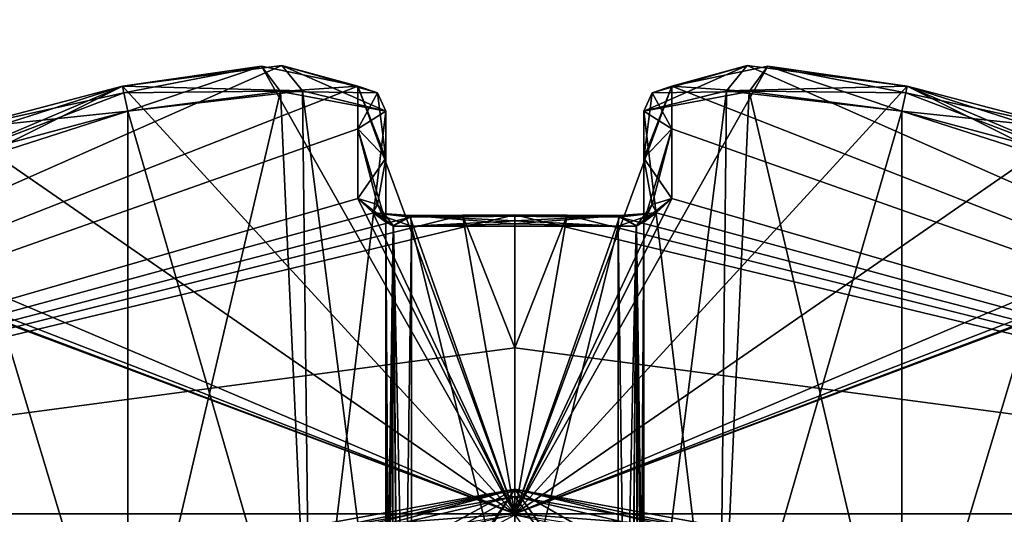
# Model space of a CAD drawing. Extents: x -200 to 200, y -433 to 356.
# Tile 370 of 656: x -1.92 to 1.9, y -237.6 to -235.68. Entities that reach past the tile are written whole.
import ezdxf

# ---------------------------------------------------------------- set-up
doc = ezdxf.new("R2010")
doc.units = 0
doc.header["$LTSCALE"] = 13.670324
for name, color, linetype in [('100', 7, 'CONTINUOUS'), ('101', 7, 'CONTINUOUS'), ('3998', 7, 'CONTINUOUS'), ('4003', 7, 'CONTINUOUS'), ('4006', 7, 'CONTINUOUS'), ('4007', 7, 'CONTINUOUS'), ('4008', 7, 'CONTINUOUS'), ('4010', 7, 'CONTINUOUS'), ('4011', 7, 'CONTINUOUS'), ('4012', 7, 'CONTINUOUS'), ('4013', 7, 'CONTINUOUS'), ('4014', 7, 'CONTINUOUS'), ('4015', 7, 'CONTINUOUS'), ('4016', 7, 'CONTINUOUS'), ('4017', 7, 'CONTINUOUS'), ('4018', 7, 'CONTINUOUS'), ('4019', 7, 'CONTINUOUS'), ('4020', 7, 'CONTINUOUS'), ('4021', 7, 'CONTINUOUS'), ('4022', 7, 'CONTINUOUS'), ('4023', 7, 'CONTINUOUS'), ('4024', 7, 'CONTINUOUS'), ('4025', 7, 'CONTINUOUS'), ('4026', 7, 'CONTINUOUS'), ('4028', 7, 'CONTINUOUS'), ('4030', 7, 'CONTINUOUS'), ('4032', 7, 'CONTINUOUS'), ('4038', 7, 'CONTINUOUS'), ('4039', 7, 'CONTINUOUS'), ('4042', 7, 'CONTINUOUS'), ('4043', 7, 'CONTINUOUS'), ('4044', 7, 'CONTINUOUS'), ('4045', 7, 'CONTINUOUS'), ('4046', 7, 'CONTINUOUS'), ('4047', 7, 'CONTINUOUS'), ('4048', 7, 'CONTINUOUS'), ('4052', 7, 'CONTINUOUS'), ('4053', 7, 'CONTINUOUS'), ('4054', 7, 'CONTINUOUS'), ('4055', 7, 'CONTINUOUS'), ('4056', 7, 'CONTINUOUS'), ('4057', 7, 'CONTINUOUS'), ('4058', 7, 'CONTINUOUS'), ('4059', 7, 'CONTINUOUS'), ('4060', 7, 'CONTINUOUS'), ('4064', 7, 'CONTINUOUS'), ('4065', 7, 'CONTINUOUS'), ('461', 7, 'CONTINUOUS'), ('462', 7, 'CONTINUOUS'), ('464', 7, 'CONTINUOUS'), ('465', 7, 'CONTINUOUS'), ('7', 7, 'CONTINUOUS'), ('82', 7, 'CONTINUOUS'), ('83', 7, 'CONTINUOUS'), ('955', 7, 'CONTINUOUS'), ('956', 7, 'CONTINUOUS')]:
    doc.layers.add(name, color=color, linetype=linetype)

msp = doc.modelspace()

# ---------------------------------------------------------------- linework, layer by layer
at = {"layer": '100', "color": 7, "linetype": 'CONTINUOUS'}
for points in [[(-13.499, -258.8569, 15.65), (-14.4997, -258.8521, 16.65), (0, -237.5, 16.65), (-13.499, -258.8569, 15.65)], [(-13.499, -258.8569, 15.65), (0, -237.5, 16.65), (0, -237.7929, 15.9429), (-13.499, -258.8569, 15.65)]]:
    msp.add_3dface(points, dxfattribs=at)
at = {"layer": '101', "color": 7, "linetype": 'CONTINUOUS'}
msp.add_3dface([(0, -237.5, 16.65), (9.8291, -243.1936, 16.65), (0, -237.7929, 15.9429), (0, -237.5, 16.65)], dxfattribs=at)
at = {"layer": '3998', "color": 7, "linetype": 'CONTINUOUS'}
for points in [[(0.9008, -235.8568, 49.5015), (0.6084, -235.9375, 50.171), (4.8333, -237.5962, 48.65), (0.9008, -235.8568, 49.5015)], [(1.521, -235.9375, 49.2584), (0.9008, -235.8568, 49.5015), (4.8333, -237.5962, 48.65), (1.521, -235.9375, 49.2584)], [(0.6084, -235.9375, 47.129), (0.9812, -235.8597, 47.8649), (0, -237.5962, 43.8167), (0.6084, -235.9375, 47.129)], [(0.9812, -235.8597, 47.8649), (1.521, -235.9375, 48.0416), (0, -237.5962, 43.8167), (0.9812, -235.8597, 47.8649)], [(0.6084, -236.373, 45.7733), (0.6084, -235.9375, 47.129), (0, -237.5962, 43.8167), (0.6084, -236.373, 45.7733)], [(1.521, -235.9375, 48.0416), (2.1559, -236.1047, 48.0418), (0, -237.5962, 43.8167), (1.521, -235.9375, 48.0416)], [(0.6083, -236.1032, 46.4989), (0.6084, -235.9375, 47.129), (0.6084, -236.373, 45.7733), (0.6083, -236.1032, 46.4989)], [(0.6084, -235.9375, 50.171), (0.6083, -236.1032, 50.8011), (4.8333, -237.5962, 48.65), (0.6084, -235.9375, 50.171)], [(2.8767, -236.373, 49.2584), (1.521, -235.9375, 49.2584), (4.8333, -237.5962, 48.65), (2.8767, -236.373, 49.2584)], [(2.1511, -236.1032, 49.2583), (1.521, -235.9375, 49.2584), (2.8767, -236.373, 49.2584), (2.1511, -236.1032, 49.2583)], [(2.1559, -236.1047, 48.0418), (2.8767, -236.373, 48.0416), (0, -237.5962, 43.8167), (2.1559, -236.1047, 48.0418)], [(0.6083, -236.1032, 50.8011), (0.6084, -236.373, 51.5267), (4.8333, -237.5962, 48.65), (0.6083, -236.1032, 50.8011)], [(0.5497, -236.428, 45.6385), (0.6084, -236.373, 45.7733), (0, -237.5962, 43.8167), (0.5497, -236.428, 45.6385)], [(2.8767, -236.373, 48.0416), (3.0135, -236.4288, 48.1024), (0, -237.5962, 43.8167), (2.8767, -236.373, 48.0416)], [(0.6084, -236.373, 51.5267), (0.5476, -236.4288, 51.6635), (4.8333, -237.5962, 48.65), (0.6084, -236.373, 51.5267)], [(0.4056, -236.4455, 45.578), (0.5497, -236.428, 45.6385), (0, -237.5962, 43.8167), (0.4056, -236.4455, 45.578)], [(3.0135, -236.4288, 48.1024), (3.072, -236.4455, 48.2444), (0, -237.5962, 43.8167), (3.0135, -236.4288, 48.1024)], [(0.5476, -236.4288, 51.6635), (0.4056, -236.4455, 51.722), (4.8333, -237.5962, 48.65), (0.5476, -236.4288, 51.6635)], [(0, -236.436, 45.5717), (0.203, -236.4384, 45.5732), (0, -236.9521, 44.6519), (0, -236.436, 45.5717)], [(3.072, -236.4455, 48.2444), (3.0784, -236.436, 48.65), (0, -237.5962, 43.8167), (3.072, -236.4455, 48.2444)], [(0, -237.5962, 43.8167), (3.0784, -236.436, 48.65), (4.8333, -237.5962, 48.65), (0, -237.5962, 43.8167)], [(4.8333, -237.5962, 48.65), (0, -236.436, 51.7283), (0, -236.9521, 52.6481), (4.8333, -237.5962, 48.65)], [(0.203, -236.4384, 51.7268), (0, -236.436, 51.7283), (4.8333, -237.5962, 48.65), (0.203, -236.4384, 51.7268)], [(0.203, -236.4384, 45.5732), (0.4056, -236.4455, 45.578), (0, -237.5962, 43.8167), (0.203, -236.4384, 45.5732)], [(0, -236.9521, 44.6519), (0.203, -236.4384, 45.5732), (0, -237.5962, 43.8167), (0, -236.9521, 44.6519)], [(0.4056, -236.4455, 51.722), (0.203, -236.4384, 51.7268), (4.8333, -237.5962, 48.65), (0.4056, -236.4455, 51.722)], [(0, -237.5962, 53.4833), (4.8333, -237.5962, 48.65), (0, -236.9521, 52.6481), (0, -237.5962, 53.4833)]]:
    msp.add_3dface(points, dxfattribs=at)
at = {"layer": '4003', "color": 7, "linetype": 'CONTINUOUS'}
for points in [[(-0.9028, -235.8568, 47.8003), (-0.6084, -235.9375, 47.129), (-4.8333, -237.5962, 48.65), (-0.9028, -235.8568, 47.8003)], [(-1.521, -235.9375, 48.0416), (-0.9028, -235.8568, 47.8003), (-4.8333, -237.5962, 48.65), (-1.521, -235.9375, 48.0416)], [(-1.521, -235.9375, 49.2584), (0, -237.5962, 53.4833), (-0.9812, -235.8597, 49.4351), (-1.521, -235.9375, 49.2584)], [(-0.9812, -235.8597, 49.4351), (0, -237.5962, 53.4833), (-0.6084, -235.9375, 50.171), (-0.9812, -235.8597, 49.4351)], [(-4.8333, -237.5962, 48.65), (-0.6084, -235.9375, 47.129), (-0.6083, -236.1032, 46.4989), (-4.8333, -237.5962, 48.65)], [(-2.8767, -236.373, 48.0416), (-1.521, -235.9375, 48.0416), (-4.8333, -237.5962, 48.65), (-2.8767, -236.373, 48.0416)], [(-2.1511, -236.1032, 48.0417), (-1.521, -235.9375, 48.0416), (-2.8767, -236.373, 48.0416), (-2.1511, -236.1032, 48.0417)], [(-2.1559, -236.1047, 49.2582), (0, -237.5962, 53.4833), (-1.521, -235.9375, 49.2584), (-2.1559, -236.1047, 49.2582)], [(-0.6083, -236.1032, 50.8011), (-0.6084, -235.9375, 50.171), (-0.6084, -236.373, 51.5267), (-0.6083, -236.1032, 50.8011)], [(-0.6084, -235.9375, 50.171), (0, -237.5962, 53.4833), (-0.6084, -236.373, 51.5267), (-0.6084, -235.9375, 50.171)], [(-0.6084, -236.373, 45.7733), (-4.8333, -237.5962, 48.65), (-0.6083, -236.1032, 46.4989), (-0.6084, -236.373, 45.7733)], [(-2.8767, -236.373, 49.2584), (0, -237.5962, 53.4833), (-2.1559, -236.1047, 49.2582), (-2.8767, -236.373, 49.2584)], [(-0.5476, -236.4288, 45.6365), (-4.8333, -237.5962, 48.65), (-0.6084, -236.373, 45.7733), (-0.5476, -236.4288, 45.6365)], [(-3.0135, -236.4288, 49.1976), (0, -237.5962, 53.4833), (-2.8767, -236.373, 49.2584), (-3.0135, -236.4288, 49.1976)], [(-0.6084, -236.373, 51.5267), (0, -237.5962, 53.4833), (-0.5497, -236.428, 51.6615), (-0.6084, -236.373, 51.5267)], [(-0.4056, -236.4455, 45.578), (-4.8333, -237.5962, 48.65), (-0.5476, -236.4288, 45.6365), (-0.4056, -236.4455, 45.578)], [(-3.072, -236.4455, 49.0556), (0, -237.5962, 53.4833), (-3.0135, -236.4288, 49.1976), (-3.072, -236.4455, 49.0556)], [(-0.5497, -236.428, 51.6615), (0, -237.5962, 53.4833), (-0.4056, -236.4455, 51.722), (-0.5497, -236.428, 51.6615)], [(0, -237.5962, 53.4833), (-3.0784, -236.436, 48.65), (-4.8333, -237.5962, 48.65), (0, -237.5962, 53.4833)], [(0, -236.436, 45.5717), (-4.8333, -237.5962, 48.65), (-0.203, -236.4384, 45.5732), (0, -236.436, 45.5717)], [(0, -236.436, 45.5717), (0, -236.9521, 44.6519), (-4.8333, -237.5962, 48.65), (0, -236.436, 45.5717)], [(-0.203, -236.4384, 45.5732), (-4.8333, -237.5962, 48.65), (-0.4056, -236.4455, 45.578), (-0.203, -236.4384, 45.5732)], [(-3.0784, -236.436, 48.65), (0, -237.5962, 53.4833), (-3.072, -236.4455, 49.0556), (-3.0784, -236.436, 48.65)], [(-0.4056, -236.4455, 51.722), (0, -237.5962, 53.4833), (-0.203, -236.4384, 51.7268), (-0.4056, -236.4455, 51.722)], [(0, -236.9521, 52.6481), (0, -236.436, 51.7283), (-0.203, -236.4384, 51.7268), (0, -236.9521, 52.6481)], [(0, -237.5962, 53.4833), (0, -236.9521, 52.6481), (-0.203, -236.4384, 51.7268), (0, -237.5962, 53.4833)], [(0, -236.9521, 44.6519), (0, -237.5962, 43.8167), (-4.8333, -237.5962, 48.65), (0, -236.9521, 44.6519)]]:
    msp.add_3dface(points, dxfattribs=at)
at = {"layer": '4006', "color": 7, "linetype": 'CONTINUOUS'}
for points in [[(-0.5, -236.0349, 47.15), (-0.5, -236.4644, 45.813), (-0.5, -236.2167, 46.4708), (-0.5, -236.0349, 47.15)], [(-0.5, -238.477, 47.15), (-0.5, -236.4644, 45.813), (-0.5, -236.0349, 47.15), (-0.5, -238.477, 47.15)], [(-0.5, -238.477, 50.15), (-0.5, -236.0349, 50.15), (-0.5, -236.2167, 50.8292), (-0.5, -238.477, 50.15)], [(-0.5, -236.4644, 51.487), (-0.5, -238.477, 50.15), (-0.5, -236.2167, 50.8292), (-0.5, -236.4644, 51.487)]]:
    msp.add_3dface(points, dxfattribs=at)
at = {"layer": '4007', "color": 7, "linetype": 'CONTINUOUS'}
for points in [[(0.5, -236.4644, 45.813), (0.5, -236.0349, 47.15), (0.5, -236.2167, 46.4707), (0.5, -236.4644, 45.813)], [(0.5, -238.477, 47.15), (0.5, -236.0349, 47.15), (0.5, -236.4644, 45.813), (0.5, -238.477, 47.15)]]:
    msp.add_3dface(points, dxfattribs=at)
at = {"layer": '4008', "color": 7, "linetype": 'CONTINUOUS'}
for points in [[(-0.4, -236.4806, 45.7037), (0.4, -236.4806, 45.7037), (0, -236.4712, 45.6974), (-0.4, -236.4806, 45.7037)], [(0.4, -239.7053, 47.846), (0.4, -236.4806, 45.7037), (-0.4, -239.7053, 47.846), (0.4, -239.7053, 47.846)], [(-0.4, -239.7053, 47.846), (0.4, -236.4806, 45.7037), (-0.4, -236.4806, 45.7037), (-0.4, -239.7053, 47.846)]]:
    msp.add_3dface(points, dxfattribs=at)
at = {"layer": '4010', "color": 7, "linetype": 'CONTINUOUS'}
for points in [[(1.5, -236.0349, 48.15), (1.5, -238.477, 48.15), (2.1793, -236.2167, 48.15), (1.5, -236.0349, 48.15)], [(1.5, -238.477, 48.15), (2.837, -236.4644, 48.15), (2.1793, -236.2167, 48.15), (1.5, -238.477, 48.15)]]:
    msp.add_3dface(points, dxfattribs=at)
at = {"layer": '4011', "color": 7, "linetype": 'CONTINUOUS'}
for points in [[(1.5, -238.477, 49.15), (1.5, -236.0349, 49.15), (2.837, -236.4644, 49.15), (1.5, -238.477, 49.15)], [(2.837, -236.4644, 49.15), (1.5, -236.0349, 49.15), (2.1793, -236.2167, 49.15), (2.837, -236.4644, 49.15)]]:
    msp.add_3dface(points, dxfattribs=at)
at = {"layer": '4012', "color": 7, "linetype": 'CONTINUOUS'}
for points in [[(0.804, -239.7053, 48.25), (2.9463, -236.4806, 49.05), (2.9463, -236.4806, 48.25), (0.804, -239.7053, 48.25)], [(0.804, -239.7053, 49.05), (2.9463, -236.4806, 49.05), (0.804, -239.7053, 48.25), (0.804, -239.7053, 49.05)]]:
    msp.add_3dface(points, dxfattribs=at)
at = {"layer": '4013', "color": 7, "linetype": 'CONTINUOUS'}
for points in [[(0.5, -236.0349, 50.15), (0.5, -238.477, 50.15), (0.5, -236.2167, 50.8292), (0.5, -236.0349, 50.15)], [(0.5, -238.477, 50.15), (0.5, -236.4644, 51.487), (0.5, -236.2167, 50.8292), (0.5, -238.477, 50.15)]]:
    msp.add_3dface(points, dxfattribs=at)
at = {"layer": '4014', "color": 7, "linetype": 'CONTINUOUS'}
for points in [[(0.4, -236.4806, 51.5963), (-0.4, -236.4806, 51.5963), (0, -236.4712, 51.6026), (0.4, -236.4806, 51.5963)], [(-0.4, -239.7053, 49.454), (-0.4, -236.4806, 51.5963), (0.4, -239.7053, 49.454), (-0.4, -239.7053, 49.454)], [(0.4, -239.7053, 49.454), (-0.4, -236.4806, 51.5963), (0.4, -236.4806, 51.5963), (0.4, -239.7053, 49.454)]]:
    msp.add_3dface(points, dxfattribs=at)
at = {"layer": '4015', "color": 7, "linetype": 'CONTINUOUS'}
for points in [[(-1.5, -236.0349, 49.15), (-1.5, -238.477, 49.15), (-2.1793, -236.2167, 49.15), (-1.5, -236.0349, 49.15)], [(-1.5, -238.477, 49.15), (-2.837, -236.4644, 49.15), (-2.1793, -236.2167, 49.15), (-1.5, -238.477, 49.15)]]:
    msp.add_3dface(points, dxfattribs=at)
at = {"layer": '4016', "color": 7, "linetype": 'CONTINUOUS'}
for points in [[(-2.837, -236.4644, 48.15), (-1.5, -236.0349, 48.15), (-2.1793, -236.2167, 48.15), (-2.837, -236.4644, 48.15)], [(-1.5, -238.477, 48.15), (-1.5, -236.0349, 48.15), (-2.837, -236.4644, 48.15), (-1.5, -238.477, 48.15)]]:
    msp.add_3dface(points, dxfattribs=at)
at = {"layer": '4017', "color": 7, "linetype": 'CONTINUOUS'}
for points in [[(-0.804, -239.7053, 48.25), (-2.9463, -236.4806, 48.25), (-0.804, -239.7053, 49.05), (-0.804, -239.7053, 48.25)], [(-0.804, -239.7053, 49.05), (-2.9463, -236.4806, 48.25), (-2.9463, -236.4806, 49.05), (-0.804, -239.7053, 49.05)]]:
    msp.add_3dface(points, dxfattribs=at)
at = {"layer": '4018', "color": 7, "linetype": 'CONTINUOUS'}
for points in [[(0.5, -236.4644, 51.487), (0.4796, -239.6835, 49.4212), (0.47, -236.4799, 51.5625), (0.5, -236.4644, 51.487)], [(0.4796, -239.6835, 49.4212), (0.5, -236.4644, 51.487), (0.4964, -238.9158, 49.8903), (0.4796, -239.6835, 49.4212)], [(0.5, -236.4644, 51.487), (0.5, -238.477, 50.15), (0.4964, -238.9158, 49.8903), (0.5, -236.4644, 51.487)], [(0.4, -239.7053, 49.454), (0.4, -236.4806, 51.5963), (0.47, -236.4799, 51.5625), (0.4, -239.7053, 49.454)], [(0.4444, -239.6996, 49.4454), (0.4, -239.7053, 49.454), (0.47, -236.4799, 51.5625), (0.4444, -239.6996, 49.4454)], [(0.4796, -239.6835, 49.4212), (0.4444, -239.6996, 49.4454), (0.47, -236.4799, 51.5625), (0.4796, -239.6835, 49.4212)]]:
    msp.add_3dface(points, dxfattribs=at)
at = {"layer": '4019', "color": 7, "linetype": 'CONTINUOUS'}
for points in [[(-0.5, -238.477, 50.15), (-0.5, -236.4644, 51.487), (-0.471, -236.4797, 51.5614), (-0.5, -238.477, 50.15)], [(-0.4964, -238.9158, 49.8903), (-0.5, -238.477, 50.15), (-0.471, -236.4797, 51.5614), (-0.4964, -238.9158, 49.8903)], [(-0.4796, -239.6835, 49.4212), (-0.4964, -238.9158, 49.8903), (-0.471, -236.4797, 51.5614), (-0.4796, -239.6835, 49.4212)], [(-0.4444, -239.6996, 49.4454), (-0.4796, -239.6835, 49.4212), (-0.471, -236.4797, 51.5614), (-0.4444, -239.6996, 49.4454)], [(-0.4, -236.4806, 51.5963), (-0.4444, -239.6996, 49.4454), (-0.471, -236.4797, 51.5614), (-0.4, -236.4806, 51.5963)], [(-0.4, -236.4806, 51.5963), (-0.4, -239.7053, 49.454), (-0.4444, -239.6996, 49.4454), (-0.4, -236.4806, 51.5963)]]:
    msp.add_3dface(points, dxfattribs=at)
at = {"layer": '4020', "color": 7, "linetype": 'CONTINUOUS'}
for points in [[(-1.5, -238.477, 48.15), (-2.837, -236.4644, 48.15), (-2.9114, -236.4797, 48.179), (-1.5, -238.477, 48.15)], [(-2.9463, -236.4806, 48.25), (-0.7954, -239.6996, 48.2056), (-2.9114, -236.4797, 48.179), (-2.9463, -236.4806, 48.25)], [(-2.9463, -236.4806, 48.25), (-0.804, -239.7053, 48.25), (-0.7954, -239.6996, 48.2056), (-2.9463, -236.4806, 48.25)], [(-1.2505, -238.8988, 48.1533), (-1.5, -238.477, 48.15), (-2.9114, -236.4797, 48.179), (-1.2505, -238.8988, 48.1533)], [(-0.7712, -239.6835, 48.1704), (-1.2505, -238.8988, 48.1533), (-2.9114, -236.4797, 48.179), (-0.7712, -239.6835, 48.1704)], [(-0.7954, -239.6996, 48.2056), (-0.7712, -239.6835, 48.1704), (-2.9114, -236.4797, 48.179), (-0.7954, -239.6996, 48.2056)]]:
    msp.add_3dface(points, dxfattribs=at)
at = {"layer": '4021', "color": 7, "linetype": 'CONTINUOUS'}
for points in [[(-0.5, -236.4644, 45.813), (-0.4796, -239.6835, 47.8788), (-0.47, -236.4799, 45.7375), (-0.5, -236.4644, 45.813)], [(-0.4796, -239.6835, 47.8788), (-0.5, -236.4644, 45.813), (-0.4967, -238.8988, 47.3995), (-0.4796, -239.6835, 47.8788)], [(-0.5, -236.4644, 45.813), (-0.5, -238.477, 47.15), (-0.4967, -238.8988, 47.3995), (-0.5, -236.4644, 45.813)], [(-0.4796, -239.6835, 47.8788), (-0.4444, -239.6996, 47.8546), (-0.47, -236.4799, 45.7375), (-0.4796, -239.6835, 47.8788)], [(-0.4444, -239.6996, 47.8546), (-0.4, -239.7053, 47.846), (-0.47, -236.4799, 45.7375), (-0.4444, -239.6996, 47.8546)], [(-0.4, -239.7053, 47.846), (-0.4, -236.4806, 45.7037), (-0.47, -236.4799, 45.7375), (-0.4, -239.7053, 47.846)]]:
    msp.add_3dface(points, dxfattribs=at)
at = {"layer": '4022', "color": 7, "linetype": 'CONTINUOUS'}
for points in [[(0.7712, -239.6835, 48.1704), (2.837, -236.4644, 48.15), (1.2403, -238.9158, 48.1536), (0.7712, -239.6835, 48.1704)], [(2.837, -236.4644, 48.15), (0.7712, -239.6835, 48.1704), (2.9125, -236.4799, 48.18), (2.837, -236.4644, 48.15)], [(2.837, -236.4644, 48.15), (1.5, -238.477, 48.15), (1.2403, -238.9158, 48.1536), (2.837, -236.4644, 48.15)], [(0.7712, -239.6835, 48.1704), (0.7954, -239.6996, 48.2056), (2.9125, -236.4799, 48.18), (0.7712, -239.6835, 48.1704)], [(0.7954, -239.6996, 48.2056), (0.804, -239.7053, 48.25), (2.9125, -236.4799, 48.18), (0.7954, -239.6996, 48.2056)], [(0.804, -239.7053, 48.25), (2.9463, -236.4806, 48.25), (2.9125, -236.4799, 48.18), (0.804, -239.7053, 48.25)]]:
    msp.add_3dface(points, dxfattribs=at)
at = {"layer": '4023', "color": 7, "linetype": 'CONTINUOUS'}
for points in [[(-2.837, -236.4644, 49.15), (-0.7712, -239.6835, 49.1296), (-2.9125, -236.4799, 49.12), (-2.837, -236.4644, 49.15)], [(-2.837, -236.4644, 49.15), (-1.5, -238.477, 49.15), (-1.2403, -238.9158, 49.1464), (-2.837, -236.4644, 49.15)], [(-0.7712, -239.6835, 49.1296), (-2.837, -236.4644, 49.15), (-1.2403, -238.9158, 49.1464), (-0.7712, -239.6835, 49.1296)], [(-0.804, -239.7053, 49.05), (-2.9463, -236.4806, 49.05), (-2.9125, -236.4799, 49.12), (-0.804, -239.7053, 49.05)], [(-0.7712, -239.6835, 49.1296), (-0.7954, -239.6996, 49.0944), (-2.9125, -236.4799, 49.12), (-0.7712, -239.6835, 49.1296)], [(-0.7954, -239.6996, 49.0944), (-0.804, -239.7053, 49.05), (-2.9125, -236.4799, 49.12), (-0.7954, -239.6996, 49.0944)]]:
    msp.add_3dface(points, dxfattribs=at)
at = {"layer": '4024', "color": 7, "linetype": 'CONTINUOUS'}
for points in [[(1.5, -238.477, 49.15), (2.837, -236.4644, 49.15), (2.9114, -236.4797, 49.121), (1.5, -238.477, 49.15)], [(0.7954, -239.6996, 49.0944), (0.7712, -239.6835, 49.1296), (2.9114, -236.4797, 49.121), (0.7954, -239.6996, 49.0944)], [(0.7712, -239.6835, 49.1296), (1.2403, -238.9158, 49.1464), (2.9114, -236.4797, 49.121), (0.7712, -239.6835, 49.1296)], [(2.9463, -236.4806, 49.05), (0.7954, -239.6996, 49.0944), (2.9114, -236.4797, 49.121), (2.9463, -236.4806, 49.05)], [(2.9463, -236.4806, 49.05), (0.804, -239.7053, 49.05), (0.7954, -239.6996, 49.0944), (2.9463, -236.4806, 49.05)], [(1.2403, -238.9158, 49.1464), (1.5, -238.477, 49.15), (2.9114, -236.4797, 49.121), (1.2403, -238.9158, 49.1464)]]:
    msp.add_3dface(points, dxfattribs=at)
at = {"layer": '4025', "color": 7, "linetype": 'CONTINUOUS'}
for points in [[(0.5, -238.477, 47.15), (0.5, -236.4644, 45.813), (0.471, -236.4797, 45.7386), (0.5, -238.477, 47.15)], [(0.4, -236.4806, 45.7037), (0.4444, -239.6996, 47.8546), (0.471, -236.4797, 45.7386), (0.4, -236.4806, 45.7037)], [(0.4, -236.4806, 45.7037), (0.4, -239.7053, 47.846), (0.4444, -239.6996, 47.8546), (0.4, -236.4806, 45.7037)], [(0.4444, -239.6996, 47.8546), (0.4796, -239.6835, 47.8788), (0.471, -236.4797, 45.7386), (0.4444, -239.6996, 47.8546)], [(0.4964, -238.9158, 47.4097), (0.5, -238.477, 47.15), (0.471, -236.4797, 45.7386), (0.4964, -238.9158, 47.4097)], [(0.4796, -239.6835, 47.8788), (0.4964, -238.9158, 47.4097), (0.471, -236.4797, 45.7386), (0.4796, -239.6835, 47.8788)]]:
    msp.add_3dface(points, dxfattribs=at)
at = {"layer": '4026', "color": 7, "linetype": 'CONTINUOUS'}
for points in [[(0.5, -236.0349, 47.15), (0.7929, -238.477, 47.8571), (0.9085, -235.9582, 47.9563), (0.5, -236.0349, 47.15)], [(0.7929, -238.477, 47.8571), (1.5, -238.477, 48.15), (0.9085, -235.9582, 47.9563), (0.7929, -238.477, 47.8571)], [(1.5, -238.477, 48.15), (1.5, -236.0349, 48.15), (0.9085, -235.9582, 47.9563), (1.5, -238.477, 48.15)], [(0.5, -236.0349, 47.15), (0.5, -238.477, 47.15), (0.7929, -238.477, 47.8571), (0.5, -236.0349, 47.15)]]:
    msp.add_3dface(points, dxfattribs=at)
at = {"layer": '4028', "color": 7, "linetype": 'CONTINUOUS'}
for points in [[(0.7929, -238.477, 49.4429), (0.5, -238.477, 50.15), (0.8204, -235.9553, 49.4164), (0.7929, -238.477, 49.4429)], [(0.5, -238.477, 50.15), (0.5, -236.0349, 50.15), (0.8204, -235.9553, 49.4164), (0.5, -238.477, 50.15)], [(1.5, -236.0349, 49.15), (0.7929, -238.477, 49.4429), (0.8204, -235.9553, 49.4164), (1.5, -236.0349, 49.15)], [(1.5, -236.0349, 49.15), (1.5, -238.477, 49.15), (0.7929, -238.477, 49.4429), (1.5, -236.0349, 49.15)]]:
    msp.add_3dface(points, dxfattribs=at)
at = {"layer": '4030', "color": 7, "linetype": 'CONTINUOUS'}
for points in [[(-0.7929, -238.477, 49.4429), (-1.5, -238.477, 49.15), (-0.9085, -235.9582, 49.3437), (-0.7929, -238.477, 49.4429)], [(-1.5, -238.477, 49.15), (-1.5, -236.0349, 49.15), (-0.9085, -235.9582, 49.3437), (-1.5, -238.477, 49.15)], [(-0.5, -236.0349, 50.15), (-0.7929, -238.477, 49.4429), (-0.9085, -235.9582, 49.3437), (-0.5, -236.0349, 50.15)], [(-0.5, -236.0349, 50.15), (-0.5, -238.477, 50.15), (-0.7929, -238.477, 49.4429), (-0.5, -236.0349, 50.15)]]:
    msp.add_3dface(points, dxfattribs=at)
at = {"layer": '4032', "color": 7, "linetype": 'CONTINUOUS'}
for points in [[(-1.5, -236.0349, 48.15), (-0.7929, -238.477, 47.8571), (-0.8226, -235.9553, 47.8856), (-1.5, -236.0349, 48.15)], [(-0.7929, -238.477, 47.8571), (-0.5, -238.477, 47.15), (-0.8226, -235.9553, 47.8856), (-0.7929, -238.477, 47.8571)], [(-0.5, -238.477, 47.15), (-0.5, -236.0349, 47.15), (-0.8226, -235.9553, 47.8856), (-0.5, -238.477, 47.15)], [(-1.5, -236.0349, 48.15), (-1.5, -238.477, 48.15), (-0.7929, -238.477, 47.8571), (-1.5, -236.0349, 48.15)]]:
    msp.add_3dface(points, dxfattribs=at)
at = {"layer": '4038', "color": 7, "linetype": 'CONTINUOUS'}
for points in [[(-4.8333, -237.5962, 48.65), (0, -237.5962, 43.8167), (-5, -237.9688, 48.65), (-4.8333, -237.5962, 48.65)], [(0, -237.9688, 53.65), (-4.8333, -237.5962, 48.65), (-5, -237.9688, 48.65), (0, -237.9688, 53.65)], [(-5, -237.9688, 48.65), (0, -237.5962, 43.8167), (0, -237.7647, 43.6936), (-5, -237.9688, 48.65)], [(0, -237.5962, 53.4833), (-4.8333, -237.5962, 48.65), (0, -237.7647, 53.6064), (0, -237.5962, 53.4833)], [(-4.8333, -237.5962, 48.65), (0, -237.9688, 53.65), (0, -237.7647, 53.6064), (-4.8333, -237.5962, 48.65)]]:
    msp.add_3dface(points, dxfattribs=at)
at = {"layer": '4039', "color": 7, "linetype": 'CONTINUOUS'}
for points in [[(5, -237.9688, 48.65), (0, -237.5962, 53.4833), (0, -237.7647, 53.6064), (5, -237.9688, 48.65)], [(4.8333, -237.5962, 48.65), (0, -237.9688, 43.65), (0, -237.7647, 43.6936), (4.8333, -237.5962, 48.65)], [(4.8333, -237.5962, 48.65), (5, -237.9688, 48.65), (0, -237.9688, 43.65), (4.8333, -237.5962, 48.65)], [(0, -237.5962, 43.8167), (4.8333, -237.5962, 48.65), (0, -237.7647, 43.6936), (0, -237.5962, 43.8167)], [(4.8333, -237.5962, 48.65), (0, -237.5962, 53.4833), (5, -237.9688, 48.65), (4.8333, -237.5962, 48.65)]]:
    msp.add_3dface(points, dxfattribs=at)
at = {"layer": '4042', "color": 7, "linetype": 'CONTINUOUS'}
for points in [[(-0.5, -236.2167, 46.4708), (-0.6084, -235.9375, 47.129), (-0.5323, -235.9629, 47.1345), (-0.5, -236.2167, 46.4708)], [(-0.6083, -236.1032, 46.4989), (-0.6084, -235.9375, 47.129), (-0.5, -236.2167, 46.4708), (-0.6083, -236.1032, 46.4989)], [(-0.5, -236.0349, 47.15), (-0.5, -236.2167, 46.4708), (-0.5323, -235.9629, 47.1345), (-0.5, -236.0349, 47.15)], [(-0.6084, -236.373, 45.7733), (-0.6083, -236.1032, 46.4989), (-0.5323, -236.3969, 45.7837), (-0.6084, -236.373, 45.7733)], [(-0.6083, -236.1032, 46.4989), (-0.5, -236.4644, 45.813), (-0.5323, -236.3969, 45.7837), (-0.6083, -236.1032, 46.4989)], [(-0.5, -236.4644, 45.813), (-0.6083, -236.1032, 46.4989), (-0.5, -236.2167, 46.4708), (-0.5, -236.4644, 45.813)]]:
    msp.add_3dface(points, dxfattribs=at)
at = {"layer": '4043', "color": 7, "linetype": 'CONTINUOUS'}
for points in [[(-0.5476, -236.4288, 45.6365), (-0.6084, -236.373, 45.7733), (-0.47, -236.4799, 45.7375), (-0.5476, -236.4288, 45.6365)], [(-0.47, -236.4799, 45.7375), (-0.6084, -236.373, 45.7733), (-0.5323, -236.3969, 45.7837), (-0.47, -236.4799, 45.7375)], [(-0.4056, -236.4455, 45.578), (-0.5476, -236.4288, 45.6365), (-0.4037, -236.4397, 45.6474), (-0.4056, -236.4455, 45.578)], [(-0.4, -236.4806, 45.7037), (-0.5476, -236.4288, 45.6365), (-0.47, -236.4799, 45.7375), (-0.4, -236.4806, 45.7037)], [(-0.5476, -236.4288, 45.6365), (-0.4, -236.4806, 45.7037), (-0.4037, -236.4397, 45.6474), (-0.5476, -236.4288, 45.6365)], [(-0.5, -236.4644, 45.813), (-0.47, -236.4799, 45.7375), (-0.5323, -236.3969, 45.7837), (-0.5, -236.4644, 45.813)]]:
    msp.add_3dface(points, dxfattribs=at)
at = {"layer": '4044', "color": 7, "linetype": 'CONTINUOUS'}
for points in [[(-0.203, -236.4384, 45.5732), (-0.4056, -236.4455, 45.578), (-0.4037, -236.4397, 45.6474), (-0.203, -236.4384, 45.5732)], [(0, -236.436, 45.5717), (-0.203, -236.4384, 45.5732), (-0.4037, -236.4397, 45.6474), (0, -236.436, 45.5717)], [(0.203, -236.4384, 45.5732), (0, -236.436, 45.5717), (-0.4037, -236.4397, 45.6474), (0.203, -236.4384, 45.5732)], [(0.4056, -236.4455, 45.578), (0.203, -236.4384, 45.5732), (-0.4037, -236.4397, 45.6474), (0.4056, -236.4455, 45.578)], [(-0.4, -236.4806, 45.7037), (0.4037, -236.4397, 45.6474), (-0.4037, -236.4397, 45.6474), (-0.4, -236.4806, 45.7037)], [(0.4037, -236.4397, 45.6474), (0.4056, -236.4455, 45.578), (-0.4037, -236.4397, 45.6474), (0.4037, -236.4397, 45.6474)], [(-0.4, -236.4806, 45.7037), (0, -236.4712, 45.6974), (0.4037, -236.4397, 45.6474), (-0.4, -236.4806, 45.7037)], [(0, -236.4712, 45.6974), (0.4, -236.4806, 45.7037), (0.4037, -236.4397, 45.6474), (0, -236.4712, 45.6974)]]:
    msp.add_3dface(points, dxfattribs=at)
at = {"layer": '4045', "color": 7, "linetype": 'CONTINUOUS'}
for points in [[(0.6084, -236.373, 45.7733), (0.5497, -236.428, 45.6385), (0.5323, -236.3969, 45.7837), (0.6084, -236.373, 45.7733)], [(0.5497, -236.428, 45.6385), (0.4056, -236.4455, 45.578), (0.471, -236.4797, 45.7386), (0.5497, -236.428, 45.6385)], [(0.5, -236.4644, 45.813), (0.5497, -236.428, 45.6385), (0.471, -236.4797, 45.7386), (0.5, -236.4644, 45.813)], [(0.5497, -236.428, 45.6385), (0.5, -236.4644, 45.813), (0.5323, -236.3969, 45.7837), (0.5497, -236.428, 45.6385)], [(0.4, -236.4806, 45.7037), (0.471, -236.4797, 45.7386), (0.4037, -236.4397, 45.6474), (0.4, -236.4806, 45.7037)], [(0.471, -236.4797, 45.7386), (0.4056, -236.4455, 45.578), (0.4037, -236.4397, 45.6474), (0.471, -236.4797, 45.7386)]]:
    msp.add_3dface(points, dxfattribs=at)
at = {"layer": '4046', "color": 7, "linetype": 'CONTINUOUS'}
for points in [[(0.6083, -236.1032, 46.4989), (0.5, -236.0349, 47.15), (0.5323, -235.9629, 47.1345), (0.6083, -236.1032, 46.4989)], [(0.6084, -235.9375, 47.129), (0.6083, -236.1032, 46.4989), (0.5323, -235.9629, 47.1345), (0.6084, -235.9375, 47.129)], [(0.5, -236.0349, 47.15), (0.6083, -236.1032, 46.4989), (0.5, -236.2167, 46.4707), (0.5, -236.0349, 47.15)], [(0.6083, -236.1032, 46.4989), (0.6084, -236.373, 45.7733), (0.5, -236.2167, 46.4707), (0.6083, -236.1032, 46.4989)], [(0.5, -236.4644, 45.813), (0.5, -236.2167, 46.4707), (0.5323, -236.3969, 45.7837), (0.5, -236.4644, 45.813)], [(0.5, -236.2167, 46.4707), (0.6084, -236.373, 45.7733), (0.5323, -236.3969, 45.7837), (0.5, -236.2167, 46.4707)]]:
    msp.add_3dface(points, dxfattribs=at)
at = {"layer": '4047', "color": 7, "linetype": 'CONTINUOUS'}
for points in [[(0.9812, -235.8597, 47.8649), (0.6084, -235.9375, 47.129), (0.9085, -235.9582, 47.9563), (0.9812, -235.8597, 47.8649)], [(1.5, -236.0349, 48.15), (0.9812, -235.8597, 47.8649), (0.9085, -235.9582, 47.9563), (1.5, -236.0349, 48.15)], [(1.521, -235.9375, 48.0416), (0.9812, -235.8597, 47.8649), (1.5155, -235.9629, 48.1177), (1.521, -235.9375, 48.0416)], [(0.9812, -235.8597, 47.8649), (1.5, -236.0349, 48.15), (1.5155, -235.9629, 48.1177), (0.9812, -235.8597, 47.8649)], [(0.5, -236.0349, 47.15), (0.9085, -235.9582, 47.9563), (0.5323, -235.9629, 47.1345), (0.5, -236.0349, 47.15)], [(0.9085, -235.9582, 47.9563), (0.6084, -235.9375, 47.129), (0.5323, -235.9629, 47.1345), (0.9085, -235.9582, 47.9563)]]:
    msp.add_3dface(points, dxfattribs=at)
at = {"layer": '4048', "color": 7, "linetype": 'CONTINUOUS'}
for points in [[(1.5, -236.0349, 48.15), (2.1793, -236.2167, 48.15), (1.5155, -235.9629, 48.1177), (1.5, -236.0349, 48.15)], [(2.1793, -236.2167, 48.15), (1.521, -235.9375, 48.0416), (1.5155, -235.9629, 48.1177), (2.1793, -236.2167, 48.15)], [(2.1559, -236.1047, 48.0418), (1.521, -235.9375, 48.0416), (2.1793, -236.2167, 48.15), (2.1559, -236.1047, 48.0418)]]:
    msp.add_3dface(points, dxfattribs=at)
at = {"layer": '4052', "color": 7, "linetype": 'CONTINUOUS'}
for points in [[(2.1511, -236.1032, 49.2583), (1.5, -236.0349, 49.15), (1.5155, -235.9629, 49.1823), (2.1511, -236.1032, 49.2583)], [(1.521, -235.9375, 49.2584), (2.1511, -236.1032, 49.2583), (1.5155, -235.9629, 49.1823), (1.521, -235.9375, 49.2584)], [(1.5, -236.0349, 49.15), (2.1511, -236.1032, 49.2583), (2.1793, -236.2167, 49.15), (1.5, -236.0349, 49.15)]]:
    msp.add_3dface(points, dxfattribs=at)
at = {"layer": '4053', "color": 7, "linetype": 'CONTINUOUS'}
for points in [[(0.5, -236.0349, 50.15), (0.9008, -235.8568, 49.5015), (0.8204, -235.9553, 49.4164), (0.5, -236.0349, 50.15)], [(0.9008, -235.8568, 49.5015), (0.5, -236.0349, 50.15), (0.5323, -235.9629, 50.1655), (0.9008, -235.8568, 49.5015)], [(0.6084, -235.9375, 50.171), (0.9008, -235.8568, 49.5015), (0.5323, -235.9629, 50.1655), (0.6084, -235.9375, 50.171)], [(0.9008, -235.8568, 49.5015), (1.521, -235.9375, 49.2584), (0.8204, -235.9553, 49.4164), (0.9008, -235.8568, 49.5015)], [(0.8204, -235.9553, 49.4164), (1.521, -235.9375, 49.2584), (1.5155, -235.9629, 49.1823), (0.8204, -235.9553, 49.4164)], [(1.5, -236.0349, 49.15), (0.8204, -235.9553, 49.4164), (1.5155, -235.9629, 49.1823), (1.5, -236.0349, 49.15)]]:
    msp.add_3dface(points, dxfattribs=at)
at = {"layer": '4054', "color": 7, "linetype": 'CONTINUOUS'}
for points in [[(0.5, -236.2167, 50.8292), (0.6084, -235.9375, 50.171), (0.5323, -235.9629, 50.1655), (0.5, -236.2167, 50.8292)], [(0.6083, -236.1032, 50.8011), (0.6084, -235.9375, 50.171), (0.5, -236.2167, 50.8292), (0.6083, -236.1032, 50.8011)], [(0.5, -236.0349, 50.15), (0.5, -236.2167, 50.8292), (0.5323, -235.9629, 50.1655), (0.5, -236.0349, 50.15)], [(0.6083, -236.1032, 50.8011), (0.5, -236.4644, 51.487), (0.5323, -236.3969, 51.5163), (0.6083, -236.1032, 50.8011)], [(0.5, -236.4644, 51.487), (0.6083, -236.1032, 50.8011), (0.5, -236.2167, 50.8292), (0.5, -236.4644, 51.487)], [(0.6084, -236.373, 51.5267), (0.6083, -236.1032, 50.8011), (0.5323, -236.3969, 51.5163), (0.6084, -236.373, 51.5267)]]:
    msp.add_3dface(points, dxfattribs=at)
at = {"layer": '4055', "color": 7, "linetype": 'CONTINUOUS'}
for points in [[(0.5476, -236.4288, 51.6635), (0.6084, -236.373, 51.5267), (0.47, -236.4799, 51.5625), (0.5476, -236.4288, 51.6635)], [(0.47, -236.4799, 51.5625), (0.6084, -236.373, 51.5267), (0.5323, -236.3969, 51.5163), (0.47, -236.4799, 51.5625)], [(0.4, -236.4806, 51.5963), (0.5476, -236.4288, 51.6635), (0.47, -236.4799, 51.5625), (0.4, -236.4806, 51.5963)], [(0.5476, -236.4288, 51.6635), (0.4, -236.4806, 51.5963), (0.4037, -236.4397, 51.6526), (0.5476, -236.4288, 51.6635)], [(0.4056, -236.4455, 51.722), (0.5476, -236.4288, 51.6635), (0.4037, -236.4397, 51.6526), (0.4056, -236.4455, 51.722)], [(0.5, -236.4644, 51.487), (0.47, -236.4799, 51.5625), (0.5323, -236.3969, 51.5163), (0.5, -236.4644, 51.487)]]:
    msp.add_3dface(points, dxfattribs=at)
at = {"layer": '4056', "color": 7, "linetype": 'CONTINUOUS'}
for points in [[(-0.4056, -236.4455, 51.722), (-0.203, -236.4384, 51.7268), (0.4037, -236.4397, 51.6526), (-0.4056, -236.4455, 51.722)], [(-0.4037, -236.4397, 51.6526), (-0.4056, -236.4455, 51.722), (0.4037, -236.4397, 51.6526), (-0.4037, -236.4397, 51.6526)], [(0.4, -236.4806, 51.5963), (-0.4037, -236.4397, 51.6526), (0.4037, -236.4397, 51.6526), (0.4, -236.4806, 51.5963)], [(0, -236.4712, 51.6026), (-0.4, -236.4806, 51.5963), (-0.4037, -236.4397, 51.6526), (0, -236.4712, 51.6026)], [(0.4, -236.4806, 51.5963), (0, -236.4712, 51.6026), (-0.4037, -236.4397, 51.6526), (0.4, -236.4806, 51.5963)], [(-0.203, -236.4384, 51.7268), (0, -236.436, 51.7283), (0.4037, -236.4397, 51.6526), (-0.203, -236.4384, 51.7268)], [(0, -236.436, 51.7283), (0.203, -236.4384, 51.7268), (0.4037, -236.4397, 51.6526), (0, -236.436, 51.7283)], [(0.203, -236.4384, 51.7268), (0.4056, -236.4455, 51.722), (0.4037, -236.4397, 51.6526), (0.203, -236.4384, 51.7268)]]:
    msp.add_3dface(points, dxfattribs=at)
at = {"layer": '4057', "color": 7, "linetype": 'CONTINUOUS'}
for points in [[(-0.6084, -236.373, 51.5267), (-0.5497, -236.428, 51.6615), (-0.5323, -236.3969, 51.5163), (-0.6084, -236.373, 51.5267)], [(-0.5497, -236.428, 51.6615), (-0.5, -236.4644, 51.487), (-0.5323, -236.3969, 51.5163), (-0.5497, -236.428, 51.6615)], [(-0.5, -236.4644, 51.487), (-0.5497, -236.428, 51.6615), (-0.471, -236.4797, 51.5614), (-0.5, -236.4644, 51.487)], [(-0.5497, -236.428, 51.6615), (-0.4056, -236.4455, 51.722), (-0.471, -236.4797, 51.5614), (-0.5497, -236.428, 51.6615)], [(-0.471, -236.4797, 51.5614), (-0.4056, -236.4455, 51.722), (-0.4037, -236.4397, 51.6526), (-0.471, -236.4797, 51.5614)], [(-0.4, -236.4806, 51.5963), (-0.471, -236.4797, 51.5614), (-0.4037, -236.4397, 51.6526), (-0.4, -236.4806, 51.5963)]]:
    msp.add_3dface(points, dxfattribs=at)
at = {"layer": '4058', "color": 7, "linetype": 'CONTINUOUS'}
for points in [[(-0.6084, -235.9375, 50.171), (-0.6083, -236.1032, 50.8011), (-0.5323, -235.9629, 50.1655), (-0.6084, -235.9375, 50.171)], [(-0.6083, -236.1032, 50.8011), (-0.5, -236.0349, 50.15), (-0.5323, -235.9629, 50.1655), (-0.6083, -236.1032, 50.8011)], [(-0.5, -236.0349, 50.15), (-0.6083, -236.1032, 50.8011), (-0.5, -236.2167, 50.8292), (-0.5, -236.0349, 50.15)], [(-0.6083, -236.1032, 50.8011), (-0.6084, -236.373, 51.5267), (-0.5, -236.2167, 50.8292), (-0.6083, -236.1032, 50.8011)], [(-0.5, -236.2167, 50.8292), (-0.6084, -236.373, 51.5267), (-0.5323, -236.3969, 51.5163), (-0.5, -236.2167, 50.8292)], [(-0.5, -236.4644, 51.487), (-0.5, -236.2167, 50.8292), (-0.5323, -236.3969, 51.5163), (-0.5, -236.4644, 51.487)]]:
    msp.add_3dface(points, dxfattribs=at)
at = {"layer": '4059', "color": 7, "linetype": 'CONTINUOUS'}
for points in [[(-1.521, -235.9375, 49.2584), (-0.9812, -235.8597, 49.4351), (-1.5155, -235.9629, 49.1823), (-1.521, -235.9375, 49.2584)], [(-0.9812, -235.8597, 49.4351), (-1.5, -236.0349, 49.15), (-1.5155, -235.9629, 49.1823), (-0.9812, -235.8597, 49.4351)], [(-1.5, -236.0349, 49.15), (-0.9812, -235.8597, 49.4351), (-0.9085, -235.9582, 49.3437), (-1.5, -236.0349, 49.15)], [(-0.9812, -235.8597, 49.4351), (-0.6084, -235.9375, 50.171), (-0.9085, -235.9582, 49.3437), (-0.9812, -235.8597, 49.4351)], [(-0.9085, -235.9582, 49.3437), (-0.6084, -235.9375, 50.171), (-0.5323, -235.9629, 50.1655), (-0.9085, -235.9582, 49.3437)], [(-0.5, -236.0349, 50.15), (-0.9085, -235.9582, 49.3437), (-0.5323, -235.9629, 50.1655), (-0.5, -236.0349, 50.15)]]:
    msp.add_3dface(points, dxfattribs=at)
at = {"layer": '4060', "color": 7, "linetype": 'CONTINUOUS'}
for points in [[(-2.1793, -236.2167, 49.15), (-1.521, -235.9375, 49.2584), (-1.5155, -235.9629, 49.1823), (-2.1793, -236.2167, 49.15)], [(-2.1559, -236.1047, 49.2582), (-1.521, -235.9375, 49.2584), (-2.1793, -236.2167, 49.15), (-2.1559, -236.1047, 49.2582)], [(-1.5, -236.0349, 49.15), (-2.1793, -236.2167, 49.15), (-1.5155, -235.9629, 49.1823), (-1.5, -236.0349, 49.15)]]:
    msp.add_3dface(points, dxfattribs=at)
at = {"layer": '4064', "color": 7, "linetype": 'CONTINUOUS'}
for points in [[(-1.521, -235.9375, 48.0416), (-2.1511, -236.1032, 48.0417), (-1.5155, -235.9629, 48.1177), (-1.521, -235.9375, 48.0416)], [(-2.1511, -236.1032, 48.0417), (-1.5, -236.0349, 48.15), (-1.5155, -235.9629, 48.1177), (-2.1511, -236.1032, 48.0417)], [(-1.5, -236.0349, 48.15), (-2.1511, -236.1032, 48.0417), (-2.1793, -236.2167, 48.15), (-1.5, -236.0349, 48.15)]]:
    msp.add_3dface(points, dxfattribs=at)
at = {"layer": '4065', "color": 7, "linetype": 'CONTINUOUS'}
for points in [[(-0.9028, -235.8568, 47.8003), (-1.521, -235.9375, 48.0416), (-0.8226, -235.9553, 47.8856), (-0.9028, -235.8568, 47.8003)], [(-0.6084, -235.9375, 47.129), (-0.9028, -235.8568, 47.8003), (-0.5323, -235.9629, 47.1345), (-0.6084, -235.9375, 47.129)], [(-0.5, -236.0349, 47.15), (-0.9028, -235.8568, 47.8003), (-0.8226, -235.9553, 47.8856), (-0.5, -236.0349, 47.15)], [(-0.9028, -235.8568, 47.8003), (-0.5, -236.0349, 47.15), (-0.5323, -235.9629, 47.1345), (-0.9028, -235.8568, 47.8003)], [(-0.8226, -235.9553, 47.8856), (-1.521, -235.9375, 48.0416), (-1.5155, -235.9629, 48.1177), (-0.8226, -235.9553, 47.8856)], [(-1.5, -236.0349, 48.15), (-0.8226, -235.9553, 47.8856), (-1.5155, -235.9629, 48.1177), (-1.5, -236.0349, 48.15)]]:
    msp.add_3dface(points, dxfattribs=at)
at = {"layer": '461', "color": 7, "linetype": 'CONTINUOUS'}
for points in [[(3.9703, -238.4645, 27.1108), (0, -237.5, 25.05), (0, -237.5293, 25.1207), (3.9703, -238.4645, 27.1108)], [(4.0897, -238.3729, 27.05), (0, -237.5, 25.05), (3.9703, -238.4645, 27.1108), (4.0897, -238.3729, 27.05)], [(0, -237.6, 25.15), (3.9703, -238.4645, 27.1108), (0, -237.5293, 25.1207), (0, -237.6, 25.15)]]:
    msp.add_3dface(points, dxfattribs=at)
at = {"layer": '462', "color": 7, "linetype": 'CONTINUOUS'}
for points in [[(0, -237.5, 25.05), (-3.5128, -238.1405, 26.42), (0, -237.5293, 25.1207), (0, -237.5, 25.05)], [(-3.5128, -238.1405, 26.42), (0, -237.6, 25.15), (0, -237.5293, 25.1207), (-3.5128, -238.1405, 26.42)]]:
    msp.add_3dface(points, dxfattribs=at)
at = {"layer": '464', "color": 7, "linetype": 'CONTINUOUS'}
for points in [[(-4.0822, -238.3696, 54.7596), (0, -237.5, 56.75), (-3.963, -238.4613, 54.6987), (-4.0822, -238.3696, 54.7596)], [(-3.963, -238.4613, 54.6987), (0, -237.5, 56.75), (0, -237.5293, 56.6793), (-3.963, -238.4613, 54.6987)], [(0, -237.6, 56.65), (-3.963, -238.4613, 54.6987), (0, -237.5293, 56.6793), (0, -237.6, 56.65)]]:
    msp.add_3dface(points, dxfattribs=at)
at = {"layer": '465', "color": 7, "linetype": 'CONTINUOUS'}
for points in [[(0, -237.5, 56.75), (3.5197, -238.143, 55.3732), (0, -237.5293, 56.6793), (0, -237.5, 56.75)], [(3.5197, -238.143, 55.3732), (0, -237.6, 56.65), (0, -237.5293, 56.6793), (3.5197, -238.143, 55.3732)]]:
    msp.add_3dface(points, dxfattribs=at)
at = {"layer": '7', "color": 7, "linetype": 'CONTINUOUS'}
for points in [[(160, -229), (-160, -229), (-160, -240, 11), (160, -229)], [(160, -229), (160, -240, -11), (-160, -229), (160, -229)], [(160, -240, -11), (-160, -240, -11), (-160, -229), (160, -240, -11)], [(160, -240, 11), (160, -229), (-160, -240, 11), (160, -240, 11)]]:
    msp.add_3dface(points, dxfattribs=at)
at = {"layer": '82', "color": 7, "linetype": 'CONTINUOUS'}
for points in [[(0, -237.5, 25.05), (-14.4997, -258.8521, 16.65), (-3.5128, -238.1405, 26.42), (0, -237.5, 25.05)], [(0, -237.5, 16.65), (-14.4997, -258.8521, 16.65), (0, -237.5, 25.05), (0, -237.5, 16.65)], [(-9.459, -242.7047, 68.55), (0, -237.5, 68.55), (-5.1491, -238.9013, 51.65), (-9.459, -242.7047, 68.55)], [(-5.1491, -238.9013, 51.65), (0, -237.5, 68.55), (-4.0822, -238.3696, 54.7596), (-5.1491, -238.9013, 51.65)], [(-4.0822, -238.3696, 54.7596), (0, -237.5, 68.55), (0, -237.5, 56.75), (-4.0822, -238.3696, 54.7596)]]:
    msp.add_3dface(points, dxfattribs=at)
at = {"layer": '83', "color": 7, "linetype": 'CONTINUOUS'}
for points in [[(0, -237.5, 56.75), (14.4648, -257.5037, 68.55), (3.5197, -238.143, 55.3732), (0, -237.5, 56.75)], [(0, -237.5, 16.65), (4.0897, -238.3729, 27.05), (9.8291, -243.1936, 16.65), (0, -237.5, 16.65)], [(0, -237.5, 16.65), (0, -237.5, 25.05), (4.0897, -238.3729, 27.05), (0, -237.5, 16.65)], [(0, -237.5, 56.75), (0, -237.5, 68.55), (14.4648, -257.5037, 68.55), (0, -237.5, 56.75)]]:
    msp.add_3dface(points, dxfattribs=at)
at = {"layer": '955', "color": 7, "linetype": 'CONTINUOUS'}
for points in [[(0, -237.5, 68.55), (-9.459, -242.7047, 68.55), (0, -237.5293, 68.6207), (0, -237.5, 68.55)], [(-9.459, -242.7047, 68.55), (0, -237.6, 68.65), (0, -237.5293, 68.6207), (-9.459, -242.7047, 68.55)]]:
    msp.add_3dface(points, dxfattribs=at)
at = {"layer": '956', "color": 7, "linetype": 'CONTINUOUS'}
for points in [[(0, -237.5, 68.55), (14.3639, -257.5087, 68.65), (14.4648, -257.5037, 68.55), (0, -237.5, 68.55)], [(14.3639, -257.5087, 68.65), (0, -237.5, 68.55), (0, -237.5293, 68.6207), (14.3639, -257.5087, 68.65)], [(0, -237.6, 68.65), (14.3639, -257.5087, 68.65), (0, -237.5293, 68.6207), (0, -237.6, 68.65)]]:
    msp.add_3dface(points, dxfattribs=at)

doc.saveas('drawing.dxf')
